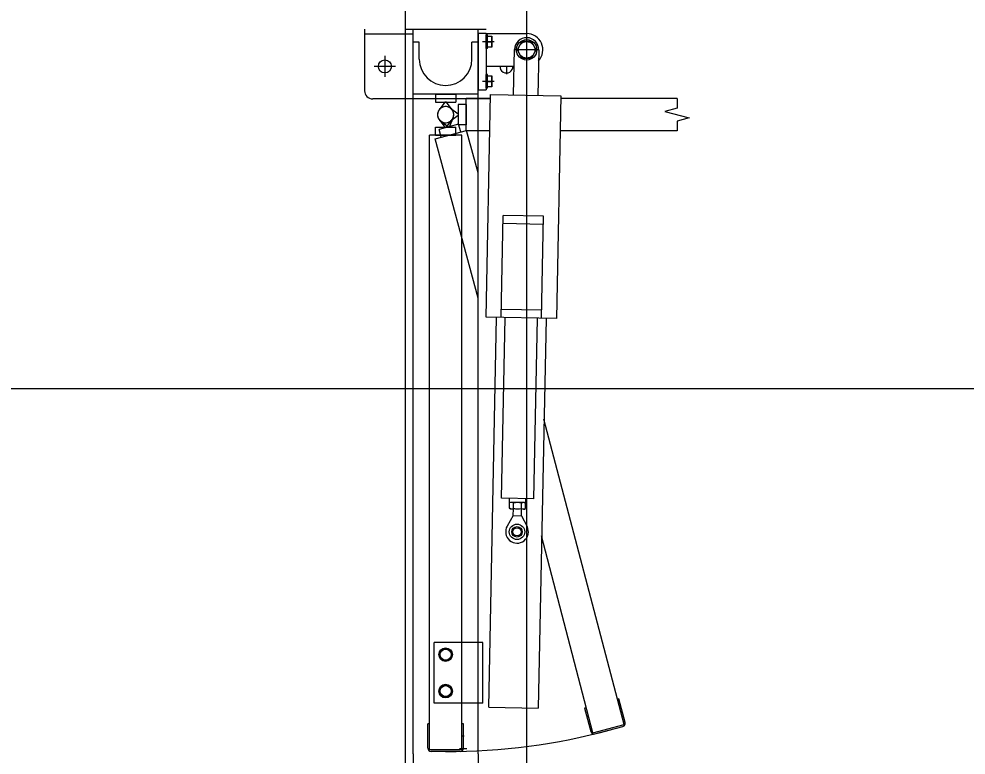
# Model space of a CAD drawing. Extents: x -264205 to -263659, y -1242401 to -1241986.
# Drawn here: x -263795.519 to -263794.35, y -1242120.104 to -1242119.195 of the extents above; entities that cross this region are included whole.
import ezdxf

# ---------------------------------------------------------------- set-up
doc = ezdxf.new("R2010")
doc.units = 0
for name, color, linetype in [('PROJEKT_OBRUBNIKY_KOMUNIKACIE', 7, 'Continuous'), ('RAM_NA_TLAC_2-2_1-250', 7, 'Continuous'), ('SITUACIA_DSP_2D', 7, 'Continuous')]:
    doc.layers.add(name, color=color, linetype=linetype)

msp = doc.modelspace()

# ---------------------------------------------------------------- linework, layer by layer
at = {"layer": 'PROJEKT_OBRUBNIKY_KOMUNIKACIE'}
msp.add_lwpolyline([(-263794.8928, -1242227.3822), (-263808.9678, -1242241.4572), (-263894.9678, -1242241.4572), (-263909.0427, -1242227.3822), (-263909.0427, -1242196.3327), (-263914.1428, -1242196.3327), (-263914.1428, -1242132.4327), (-263909.0427, -1242132.4327), (-263909.0427, -1242101.3822), (-263894.9678, -1242087.3072), (-263808.9678, -1242087.3072), (-263794.8928, -1242101.3822), (-263794.8928, -1242227.3822)], dxfattribs=at)
at = {"layer": 'RAM_NA_TLAC_2-2_1-250'}
msp.add_lwpolyline([(-263982.3953, -1242045.4015), (-263692.3953, -1242045.4015), (-263692.3953, -1242119.6515), (-263982.3953, -1242119.6515)], close=True, dxfattribs=at)
at = {"layer": 'SITUACIA_DSP_2D'}
for p, q in [((-263794.8928, -1242101.3822), (-263794.8928, -1242227.3822)), ((-263795.0428, -1242101.7691), (-263795.0428, -1242226.9954)), ((-263795.0927, -1242119.2076), (-263795.0927, -1242119.2836)), ((-263795.0427, -1242119.2076), (-263794.9427, -1242119.2076)), ((-263795.0327, -1242120.1021), (-263795.0327, -1242119.2076)), ((-263794.9527, -1242120.1021), (-263794.9527, -1242119.2076)), ((-263795.0327, -1242119.2136), (-263795.0927, -1242119.2136)), ((-263794.9527, -1242119.2126), (-263794.9427, -1242119.2126)), ((-263794.9527, -1242119.2126), (-263794.9527, -1242119.2826)), ((-263794.9427, -1242119.2126), (-263794.9427, -1242119.2826)), ((-263794.9427, -1242119.2131), (-263794.8927, -1242119.2131)), ((-263794.9427, -1242119.2315), (-263794.9427, -1242119.2147)), ((-263794.941, -1242119.2147), (-263794.9427, -1242119.2147)), ((-263794.941, -1242119.2315), (-263794.941, -1242119.2147)), ((-263794.941, -1242119.2299), (-263794.941, -1242119.2163)), ((-263794.941, -1242119.2163), (-263794.9355, -1242119.2163)), ((-263794.9355, -1242119.2163), (-263794.9355, -1242119.2299)), ((-263794.8927, -1242119.2175), (-263794.8927, -1242119.2487)), ((-263795.0252, -1242119.2236), (-263795.0327, -1242119.2236)), ((-263795.0252, -1242119.2446), (-263795.0252, -1242119.2236)), ((-263794.9602, -1242119.2446), (-263794.9602, -1242119.2236)), ((-263794.9527, -1242119.2236), (-263794.9602, -1242119.2236)), ((-263794.9329, -1242119.2231), (-263794.9472, -1242119.2231)), ((-263794.941, -1242119.2315), (-263794.9427, -1242119.2315)), ((-263794.941, -1242119.2231), (-263794.9364, -1242119.2231)), ((-263794.9355, -1242119.2299), (-263794.941, -1242119.2299)), ((-263794.9089, -1242119.2888), (-263794.9077, -1242119.2328)), ((-263794.8771, -1242119.2331), (-263794.9083, -1242119.2331)), ((-263794.8986, -1242119.2229), (-263794.9045, -1242119.2331)), ((-263794.9045, -1242119.2331), (-263794.8986, -1242119.2433)), ((-263794.8869, -1242119.2229), (-263794.8986, -1242119.2229)), ((-263794.881, -1242119.2331), (-263794.8869, -1242119.2229)), ((-263794.8869, -1242119.2433), (-263794.881, -1242119.2331)), ((-263794.8777, -1242119.2334), (-263794.8789, -1242119.2894)), ((-263795.0677, -1242119.2406), (-263795.0677, -1242119.2666)), ((-263794.8986, -1242119.2433), (-263794.8869, -1242119.2433)), ((-263795.0547, -1242119.2536), (-263795.0807, -1242119.2536)), ((-263794.9427, -1242119.2531), (-263794.9081, -1242119.2531)), ((-263794.9082, -1242119.2536), (-263794.9273, -1242119.2536)), ((-263794.9177, -1242119.2531), (-263794.9177, -1242119.2632)), ((-263794.9427, -1242119.2805), (-263794.9427, -1242119.2637)), ((-263794.941, -1242119.2637), (-263794.9427, -1242119.2637)), ((-263794.941, -1242119.2805), (-263794.941, -1242119.2637)), ((-263794.941, -1242119.2789), (-263794.941, -1242119.2653)), ((-263794.941, -1242119.2653), (-263794.9355, -1242119.2653)), ((-263794.9355, -1242119.2653), (-263794.9355, -1242119.2789)), ((-263794.9329, -1242119.2721), (-263794.9472, -1242119.2721)), ((-263794.941, -1242119.2721), (-263794.9364, -1242119.2721)), ((-263794.9355, -1242119.2789), (-263794.941, -1242119.2789)), ((-263794.9527, -1242119.2876), (-263795.0327, -1242119.2876)), ((-263795.0052, -1242119.2876), (-263794.9802, -1242119.2876)), ((-263795.0052, -1242119.2876), (-263795.0052, -1242119.2976)), ((-263794.9802, -1242119.2876), (-263794.9802, -1242119.2976)), ((-263794.9527, -1242119.2826), (-263794.9427, -1242119.2826)), ((-263794.9428, -1242119.5632), (-263794.9373, -1242119.2883)), ((-263794.941, -1242119.2805), (-263794.9427, -1242119.2805)), ((-263794.9373, -1242119.2883), (-263794.8504, -1242119.29)), ((-263794.8504, -1242119.29), (-263794.8558, -1242119.5649)), ((-263795.0327, -1242119.2936), (-263795.0827, -1242119.2936)), ((-263794.9527, -1242119.2936), (-263795.0327, -1242119.2936)), ((-263795.0052, -1242119.2976), (-263794.9802, -1242119.2976)), ((-263794.9937, -1242119.2976), (-263795.0008, -1242119.3072)), ((-263794.9917, -1242119.2976), (-263794.9937, -1242119.2976)), ((-263794.9847, -1242119.3072), (-263794.9917, -1242119.2976)), ((-263794.9772, -1242119.3006), (-263794.9772, -1242119.3256)), ((-263794.9672, -1242119.3006), (-263794.9772, -1242119.3006)), ((-263794.9672, -1242119.3331), (-263794.9672, -1242119.2931)), ((-263794.9374, -1242119.2931), (-263794.9672, -1242119.2931)), ((-263794.9672, -1242119.3006), (-263794.9672, -1242119.3256)), ((-263794.9375, -1242119.2936), (-263794.9527, -1242119.2936)), ((-263794.7071, -1242119.2931), (-263794.8504, -1242119.2931)), ((-263794.7071, -1242119.2931), (-263794.7071, -1242119.3051)), ((-263794.9868, -1242119.3051), (-263794.9772, -1242119.3121)), ((-263794.9772, -1242119.3141), (-263794.9868, -1242119.3212)), ((-263794.9772, -1242119.3121), (-263794.9772, -1242119.3141)), ((-263794.7071, -1242119.3051), (-263794.7221, -1242119.3091)), ((-263794.7221, -1242119.3091), (-263794.6921, -1242119.3171)), ((-263795.0008, -1242119.3191), (-263794.9937, -1242119.3286)), ((-263794.9767, -1242119.3249), (-263795.0008, -1242119.3313)), ((-263794.9897, -1242119.3284), (-263794.999, -1242119.3209)), ((-263794.9917, -1242119.3286), (-263794.9847, -1242119.3191)), ((-263794.9834, -1242119.3168), (-263794.9878, -1242119.3278)), ((-263794.9672, -1242119.3256), (-263794.9772, -1242119.3256)), ((-263794.9741, -1242119.3345), (-263794.9767, -1242119.3249)), ((-263794.6921, -1242119.3171), (-263794.7071, -1242119.3212)), ((-263794.7071, -1242119.3212), (-263794.7071, -1242119.3331)), ((-263795.0127, -1242120.0971), (-263795.0127, -1242119.3386)), ((-263794.9727, -1242119.3386), (-263795.0127, -1242119.3386)), ((-263795.0055, -1242119.3429), (-263794.9668, -1242119.3326)), ((-263795.0052, -1242119.3386), (-263795.0052, -1242119.3286)), ((-263795.0052, -1242119.3286), (-263794.9802, -1242119.3286)), ((-263795.0052, -1242119.3386), (-263794.9802, -1242119.3386)), ((-263794.9982, -1242119.341), (-263795.0008, -1242119.3313)), ((-263794.9937, -1242119.3286), (-263794.9917, -1242119.3286)), ((-263794.9878, -1242119.3278), (-263794.9897, -1242119.3284)), ((-263794.9802, -1242119.3386), (-263794.9802, -1242119.3286)), ((-263794.9727, -1242120.0971), (-263794.9727, -1242119.3386)), ((-263794.9382, -1242119.3331), (-263794.9672, -1242119.3331)), ((-263794.9527, -1242119.3851), (-263794.9668, -1242119.3326)), ((-263794.7071, -1242119.3331), (-263794.8512, -1242119.3331)), ((-263794.9527, -1242119.5397), (-263795.0055, -1242119.3429)), ((-263794.9243, -1242119.5636), (-263794.9218, -1242119.4375)), ((-263794.8718, -1242119.4385), (-263794.9218, -1242119.4375)), ((-263794.8743, -1242119.5646), (-263794.8718, -1242119.4385)), ((-263794.872, -1242119.4485), (-263794.922, -1242119.4475)), ((-263794.8741, -1242119.5546), (-263794.9241, -1242119.5536)), ((-263794.8558, -1242119.5649), (-263794.9428, -1242119.5632)), ((-263794.9394, -1242120.0444), (-263794.9298, -1242119.5635)), ((-263794.9238, -1242119.7865), (-263794.9193, -1242119.5637)), ((-263794.8838, -1242119.7873), (-263794.8793, -1242119.5645)), ((-263794.8688, -1242119.5647), (-263794.8784, -1242120.0456)), ((-263794.7725, -1242120.0657), (-263794.8713, -1242119.6891)), ((-263794.8838, -1242119.7873), (-263794.9238, -1242119.7865)), ((-263794.9139, -1242119.7917), (-263794.9138, -1242119.7867)), ((-263794.8939, -1242119.7921), (-263794.9139, -1242119.7917)), ((-263794.9138, -1242119.7989), (-263794.9137, -1242119.7924)), ((-263794.9124, -1242119.7917), (-263794.9137, -1242119.7924)), ((-263794.8954, -1242119.792), (-263794.9124, -1242119.7917)), ((-263794.9089, -1242119.799), (-263794.9088, -1242119.7925)), ((-263794.8991, -1242119.7992), (-263794.899, -1242119.7927)), ((-263794.8954, -1242119.792), (-263794.8941, -1242119.7928)), ((-263794.8942, -1242119.7993), (-263794.8941, -1242119.7928)), ((-263794.8939, -1242119.7921), (-263794.8938, -1242119.7871)), ((-263794.9125, -1242119.7997), (-263794.9138, -1242119.7989)), ((-263794.8955, -1242119.8), (-263794.9125, -1242119.7997)), ((-263794.9092, -1242119.8079), (-263794.909, -1242119.7998)), ((-263794.8992, -1242119.8081), (-263794.899, -1242119.8)), ((-263794.8955, -1242119.8), (-263794.8942, -1242119.7993)), ((-263794.9092, -1242119.8079), (-263794.9167, -1242119.821)), ((-263794.9092, -1242119.8079), (-263794.8992, -1242119.8081)), ((-263794.8992, -1242119.8081), (-263794.8922, -1242119.8215)), ((-263794.8111, -1242120.076), (-263794.8742, -1242119.8329)), ((-263795.0067, -1242120.0396), (-263795.0067, -1242119.9646)), ((-263794.9527, -1242119.9646), (-263795.0067, -1242119.9646)), ((-263794.9467, -1242119.9646), (-263794.9527, -1242119.9646)), ((-263794.9467, -1242120.0396), (-263794.9467, -1242119.9646)), ((-263794.9995, -1242119.9757), (-263794.9927, -1242119.9718)), ((-263794.9995, -1242119.9836), (-263794.9995, -1242119.9757)), ((-263794.9927, -1242119.9718), (-263794.9859, -1242119.9757)), ((-263794.9859, -1242119.9757), (-263794.9859, -1242119.9836)), ((-263794.9927, -1242119.9875), (-263794.9995, -1242119.9836)), ((-263794.9859, -1242119.9836), (-263794.9927, -1242119.9875)), ((-263794.9995, -1242120.0207), (-263794.9927, -1242120.0168)), ((-263794.9927, -1242120.0168), (-263794.9859, -1242120.0207)), ((-263794.9995, -1242120.0286), (-263794.9995, -1242120.0207)), ((-263794.9859, -1242120.0207), (-263794.9859, -1242120.0286)), ((-263794.9527, -1242120.0396), (-263795.0067, -1242120.0396)), ((-263794.9927, -1242120.0325), (-263794.9995, -1242120.0286)), ((-263794.9859, -1242120.0286), (-263794.9927, -1242120.0325)), ((-263794.9467, -1242120.0396), (-263794.9527, -1242120.0396)), ((-263794.7788, -1242120.0342), (-263794.7807, -1242120.0348)), ((-263794.771, -1242120.0632), (-263794.7788, -1242120.0342)), ((-263794.9394, -1242120.0444), (-263794.8784, -1242120.0456)), ((-263794.8194, -1242120.0451), (-263794.8213, -1242120.0456)), ((-263794.8213, -1242120.0456), (-263794.8136, -1242120.0746)), ((-263795.0147, -1242120.0951), (-263795.0147, -1242120.0651)), ((-263795.0127, -1242120.0651), (-263795.0147, -1242120.0651)), ((-263794.9707, -1242120.0651), (-263794.9727, -1242120.0651)), ((-263794.9707, -1242120.0951), (-263794.9707, -1242120.0651)), ((-263794.8111, -1242120.076), (-263794.7725, -1242120.0657)), ((-263794.8087, -1242120.0774), (-263794.7739, -1242120.0681)), ((-263794.9698, -1242120.0801), (-263794.9727, -1242120.0801)), ((-263794.9727, -1242120.0971), (-263795.0127, -1242120.0971)), ((-263794.9757, -1242120.0953), (-263794.9667, -1242120.0953)), ((-263795.0327, -1242120.1021), (-263795.0327, -1242120.9966)), ((-263794.9747, -1242120.0991), (-263795.0107, -1242120.0991)), ((-263794.9527, -1242120.1021), (-263794.9527, -1242120.9966))]:
    msp.add_line(p, q, dxfattribs=at)
for centre, radius in [((-263794.8927, -1242119.2331), 0.0126), ((-263794.8927, -1242119.2331), 0.0102), ((-263795.0677, -1242119.2536), 0.008), ((-263794.9046, -1242119.828), 0.00952), ((-263794.9046, -1242119.828), 0.00645), ((-263794.9046, -1242119.828), 0.005), ((-263794.9927, -1242119.9796), 0.0084), ((-263794.9927, -1242119.9796), 0.0068), ((-263794.9927, -1242120.0246), 0.0084), ((-263794.9927, -1242120.0246), 0.0068)]:
    msp.add_circle(centre, radius, dxfattribs=at)
for centre, radius, start, end in [((-263794.9423, -1242119.2197), 0.0068, 330, 30), ((-263794.8927, -1242119.2331), 0.015, 358.86, 178.86), ((-263794.8927, -1242119.2331), 0.02, 317.4504, 90), ((-263794.9423, -1242119.2265), 0.0068, 330, 30), ((-263794.9927, -1242119.2446), 0.0325, 180, 0), ((-263794.9177, -1242119.2536), 0.008, 176.4167, 3.5833), ((-263794.9423, -1242119.2687), 0.0068, 330, 30), ((-263794.9423, -1242119.2755), 0.0068, 330, 30), ((-263795.0827, -1242119.2836), 0.01, 180, 270), ((-263794.9927, -1242119.3131), 0.01, 323.6139, 216.3861), ((-263794.9927, -1242119.3131), 0.01, 53.6139, 306.3861), ((-263794.9927, -1242119.3131), 0.01, 338.6139, 231.3861), ((-263794.9927, -1242119.3131), 0.01, 143.6139, 36.3861), ((-263794.9113, -1242119.796), 0.00432, 54.2666, 123.4534), ((-263794.9042, -1242119.808), 0.0161, 71.1601, 106.5599), ((-263794.899, -1242119.7927), 0.0001, 178.86, 248.0468), ((-263794.8966, -1242119.7963), 0.00432, 54.2666, 123.4534), ((-263794.9113, -1242119.7954), 0.00432, 234.2666, 303.4534), ((-263794.9037, -1242119.7837), 0.0161, 251.1601, 286.5599), ((-263794.8991, -1242119.7992), 0.0001, 109.6732, 178.86), ((-263794.8966, -1242119.7957), 0.00432, 234.2666, 303.4534), ((-263794.9046, -1242119.828), 0.014, 150.1229, 27.5971), ((-263794.7749, -1242120.0643), 0.004, 285, 15), ((-263794.9927, -1242119.3131), 0.7862, 270, 285), ((-263794.8097, -1242120.0736), 0.004, 195, 285), ((-263795.0107, -1242120.0951), 0.004, 180, 270), ((-263794.9747, -1242120.0951), 0.004, 270, 0)]:
    msp.add_arc(centre, radius, start, end, dxfattribs=at)

doc.saveas('drawing.dxf')
